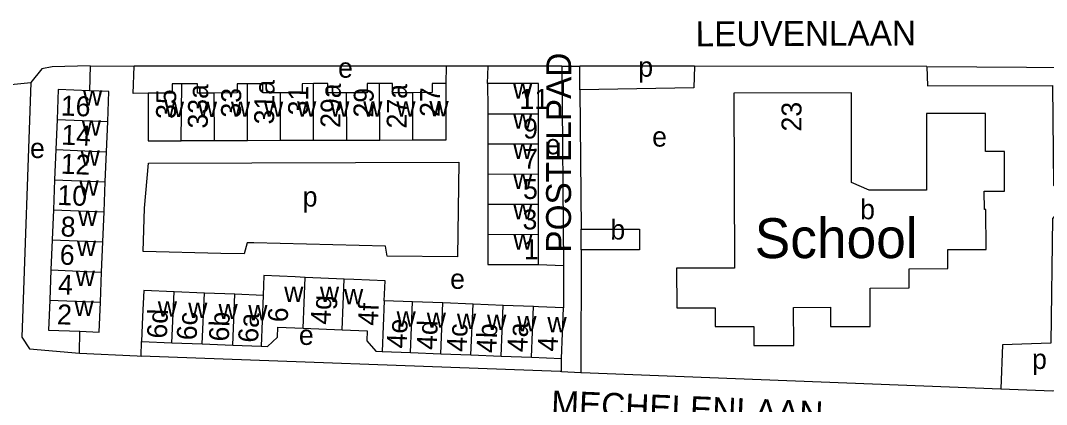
# Model space of a CAD drawing. Extents: x 159675 to 162108, y 386471 to 388472.
# Drawn here: x 161563.4 to 161769.3, y 388006.7 to 388083.8 of the extents above; entities that cross this region are included whole.
import ezdxf

# ---------------------------------------------------------------- set-up
doc = ezdxf.new("R2010")
doc.units = 0
for name, color, linetype in [('BLT_Basislijn', 7, 'Continuous'), ('BLT_Bebouwing', 7, 'Continuous'), ('BLT_Bebouwing_beschrifting', 7, 'Continuous'), ('BLT_Centroide', 7, 'Continuous'), ('BLT_Huisnummer', 7, 'Continuous'), ('BLT_Huisnummer_ tussenligend', 7, 'Continuous'), ('BLT_Onderverdeling_panden', 7, 'Continuous'), ('BLT_Straatnaam', 7, 'Continuous'), ('BLT_Vlakafsluiter', 7, 'Continuous')]:
    doc.layers.add(name, color=color, linetype=linetype)

msp = doc.modelspace()

# ---------------------------------------------------------------- linework, layer by layer
at = {"layer": 'BLT_Basislijn'}
for p, q in [((161577.36, 388074.7), (161577.17, 388069.71)), ((161577.36, 388074.7), (161586.18, 388074.63)), ((161648.79, 388074.62), (161648.71, 388071.16)), ((161657.22, 388074.65), (161648.79, 388074.62)), ((161657.11, 388071.14), (161657.22, 388074.65)), ((161672, 388074.64), (161675.65, 388074.64)), ((161675.65, 388069.89), (161675.65, 388074.64)), ((161745.24, 388074.58), (161698.62, 388074.61)), ((161675.9, 388037.75), (161675.83, 388013.15)), ((161575.19, 388017.05), (161575.28, 388021.42)), ((161587.54, 388016.44), (161587.65, 388019.39)), ((161671.94, 388013.33), (161671.95, 388015.97)), ((161671.94, 388013.33), (161675.83, 388013.15))]:
    msp.add_line(p, q, dxfattribs=at)
for points in [[(161577.36, 388074.7), (161569.69, 388074.51), (161567.62, 388074.07), (161565.45, 388071.34)], [(161588.99, 388069.22), (161585.95, 388069.14), (161586.18, 388074.63)], [(161648.79, 388074.62), (161648.61, 388074.61), (161586.18, 388074.63)], [(161672, 388074.64), (161658.64, 388074.66), (161657.22, 388074.65)], [(161672, 388074.64), (161672.32, 388034.61)], [(161698.62, 388074.61), (161675.65, 388074.64)], [(161698.62, 388074.61), (161698.49, 388070.32), (161675.65, 388069.89)], [(161745.24, 388074.58), (161745.43, 388070.72), (161770.52, 388070.76), (161770.7, 388050.73), (161771.02, 388050.42), (161775.61, 388050.42)], [(161745.24, 388074.58), (161775.28, 388074.38)], [(161565.45, 388071.34), (161563.6, 388020.23), (161565.15, 388017.93), (161575.19, 388017.05)], [(161675.65, 388069.89), (161675.88, 388041.91)], [(161603.57, 388037.07), (161587.99, 388037.46), (161588.27, 388046.15), (161589.04, 388055.2), (161651.34, 388055.39), (161651.08, 388036.38), (161636.95, 388036.48), (161636.62, 388038.49), (161610.17, 388039.16), (161608.84, 388039.16), (161608.27, 388036.95), (161603.57, 388037.07)], [(161775.41, 388044.69), (161770.98, 388044.57), (161770.51, 388044.06), (161770.14, 388019.07), (161760.43, 388018.73), (161760.11, 388009.89)], [(161667.34, 388034.82), (161672.32, 388034.61)], [(161672.32, 388034.61), (161672.33, 388026.14)], [(161575.19, 388017.05), (161586.78, 388016.47), (161587.54, 388016.44)], [(161671.94, 388013.33), (161671.64, 388013.34), (161587.54, 388016.44)], [(161675.83, 388013.15), (161675.97, 388013.14), (161760.11, 388009.89)], [(161760.11, 388009.89), (161770.57, 388009.46), (161773.22, 388009.82)]]:
    msp.add_lwpolyline(points, dxfattribs=at)
at = {"layer": 'BLT_Bebouwing'}
for p, q in [((161657.12, 388065.08), (161657.13, 388059.03)), ((161667.32, 388059.05), (161667.31, 388065.1)), ((161570.68, 388063.92), (161570.44, 388057.88)), ((161580.61, 388057.47), (161580.85, 388063.51)), ((161602.27, 388059.66), (161595.62, 388059.65)), ((161608.91, 388059.68), (161602.27, 388059.66)), ((161615.55, 388059.7), (161608.91, 388059.68)), ((161622.19, 388059.71), (161615.55, 388059.7)), ((161628.83, 388059.73), (161622.19, 388059.71)), ((161635.48, 388059.75), (161628.83, 388059.73)), ((161642.12, 388059.76), (161635.48, 388059.75)), ((161657.13, 388059.03), (161657.14, 388052.98)), ((161667.32, 388053), (161667.32, 388059.05)), ((161570.44, 388057.88), (161570.19, 388051.84)), ((161580.36, 388051.43), (161580.61, 388057.47)), ((161657.14, 388052.98), (161657.15, 388046.93)), ((161667.33, 388046.95), (161667.32, 388053)), ((161570.19, 388051.84), (161569.95, 388045.81)), ((161580.11, 388045.39), (161580.36, 388051.43)), ((161657.15, 388046.93), (161657.16, 388040.88)), ((161667.34, 388040.9), (161667.33, 388046.95)), ((161569.95, 388045.81), (161569.7, 388039.77)), ((161579.87, 388039.36), (161580.11, 388045.39)), ((161667.34, 388034.82), (161667.34, 388040.9)), ((161675.9, 388037.75), (161675.88, 388041.91)), ((161569.7, 388039.77), (161569.46, 388033.73)), ((161579.62, 388033.32), (161579.87, 388039.36)), ((161569.46, 388033.73), (161569.21, 388027.7)), ((161579.38, 388027.28), (161579.62, 388033.32)), ((161620.47, 388032.25), (161618.5, 388032.33)), ((161628.32, 388031.92), (161620.47, 388032.25)), ((161630.28, 388031.84), (161628.32, 388031.92)), ((161600.26, 388029.1), (161594.16, 388029.34)), ((161606.35, 388028.85), (161600.26, 388029.1)), ((161612.05, 388028.62), (161606.35, 388028.85)), ((161642.06, 388027.35), (161636.36, 388027.57)), ((161648.12, 388027.11), (161642.06, 388027.35)), ((161654.18, 388026.86), (161648.12, 388027.11)), ((161660.24, 388026.62), (161654.18, 388026.86)), ((161666.3, 388026.38), (161660.24, 388026.62)), ((161671.95, 388015.97), (161672.33, 388026.14)), ((161614.99, 388022.26), (161620.06, 388022.06)), ((161620.06, 388022.06), (161627.91, 388021.74)), ((161627.91, 388021.74), (161632.96, 388021.54)), ((161587.65, 388019.39), (161593.75, 388019.14)), ((161593.75, 388019.14), (161599.84, 388018.89)), ((161599.84, 388018.89), (161605.94, 388018.65)), ((161641.66, 388017.18), (161647.72, 388016.93)), ((161647.72, 388016.93), (161653.77, 388016.69)), ((161653.77, 388016.69), (161659.83, 388016.45)), ((161659.83, 388016.45), (161665.89, 388016.21)), ((161665.89, 388016.21), (161671.95, 388015.97))]:
    msp.add_line(p, q, dxfattribs=at)
for points in [[(161577.17, 388069.71), (161570.93, 388069.96), (161570.68, 388063.92)], [(161580.85, 388063.51), (161581.1, 388069.55), (161577.17, 388069.71)], [(161588.99, 388069.22), (161588.98, 388064.22), (161588.98, 388059.63), (161595.62, 388059.65)], [(161595.71, 388071.08), (161593.81, 388071.08), (161593.81, 388069.23), (161588.99, 388069.22)], [(161602.24, 388069.24), (161598.91, 388069.24), (161598.91, 388071.09), (161595.71, 388071.08)], [(161608.93, 388071.1), (161606.86, 388071.1), (161606.86, 388069.25), (161602.24, 388069.24)], [(161615.53, 388069.27), (161611.96, 388069.26), (161611.96, 388071.11), (161608.93, 388071.1)], [(161622.16, 388071.13), (161619.91, 388071.12), (161619.91, 388069.27), (161615.53, 388069.27)], [(161628.81, 388069.29), (161625.01, 388069.28), (161625.01, 388071.13), (161622.16, 388071.13)], [(161635.38, 388071.15), (161632.95, 388071.14), (161632.95, 388069.29), (161628.81, 388069.29)], [(161642.09, 388069.31), (161638.05, 388069.3), (161638.05, 388071.15), (161635.38, 388071.15)], [(161648.71, 388071.16), (161646, 388071.15), (161646.01, 388069.32), (161642.09, 388069.31)], [(161648.71, 388071.16), (161648.74, 388064.32), (161648.75, 388059.78), (161642.12, 388059.76)], [(161667.31, 388065.1), (161667.3, 388071.16), (161657.11, 388071.14)], [(161657.11, 388071.14), (161657.12, 388066.18), (161657.12, 388065.08)], [(161706.56, 388069.21), (161706.63, 388034.1), (161695.05, 388034.07), (161695.07, 388026.13), (161702.76, 388026.14), (161702.77, 388022.38), (161710.56, 388022.4), (161710.56, 388018.56), (161718.54, 388018.58), (161718.52, 388026.22), (161725.91, 388026.24), (161725.92, 388022.39), (161733.91, 388022.41), (161733.9, 388030.1), (161741.74, 388030.12), (161741.73, 388033.98), (161749.47, 388034), (161749.46, 388037.85), (161757.15, 388037.87), (161757.13, 388045.86), (161756.83, 388045.86), (161756.77, 388049.53), (161760.87, 388049.54), (161760.86, 388057.52), (161757.02, 388057.51), (161757.01, 388065.16), (161745.17, 388065.14), (161745.2, 388049.78), (161733.7, 388049.76), (161730.16, 388051.26), (161730.12, 388069.26), (161706.56, 388069.21)], [(161657.16, 388040.88), (161657.18, 388034.82), (161662.35, 388034.82), (161667.34, 388034.82)], [(161675.88, 388041.91), (161687.62, 388041.93), (161687.6, 388037.8), (161683.44, 388037.78), (161676.25, 388037.78), (161675.9, 388037.75)], [(161618.5, 388032.33), (161612.21, 388032.6), (161612.05, 388028.62)], [(161636.36, 388027.57), (161636.53, 388031.58), (161630.28, 388031.84)], [(161594.16, 388029.34), (161588.08, 388029.59), (161587.86, 388024.39), (161587.65, 388019.39)], [(161569.21, 388027.7), (161568.97, 388021.66), (161575.28, 388021.42)], [(161575.28, 388021.42), (161579.13, 388021.28), (161579.38, 388027.28)], [(161672.33, 388026.14), (161667.34, 388026.34), (161666.3, 388026.38)], [(161611.66, 388018.41), (161612.93, 388018.36), (161614.91, 388020.22), (161614.99, 388022.26)], [(161632.96, 388021.54), (161632.88, 388019.5), (161634.7, 388017.45), (161635.93, 388017.4)], [(161605.94, 388018.65), (161611.66, 388018.41)], [(161635.93, 388017.4), (161641.66, 388017.18)]]:
    msp.add_lwpolyline(points, dxfattribs=at)
at = {"layer": 'BLT_Onderverdeling_panden'}
for p, q in [((161595.62, 388059.65), (161595.71, 388071.08)), ((161602.27, 388059.66), (161602.24, 388069.24)), ((161608.91, 388059.68), (161608.93, 388071.1)), ((161615.55, 388059.7), (161615.53, 388069.27)), ((161622.19, 388059.71), (161622.16, 388071.13)), ((161628.83, 388059.73), (161628.81, 388069.29)), ((161635.48, 388059.75), (161635.38, 388071.15)), ((161642.12, 388059.76), (161642.09, 388069.31)), ((161657.12, 388065.08), (161667.31, 388065.1)), ((161570.68, 388063.92), (161580.85, 388063.51)), ((161657.13, 388059.03), (161667.32, 388059.05)), ((161570.44, 388057.88), (161580.61, 388057.47)), ((161657.14, 388052.98), (161667.32, 388053)), ((161570.19, 388051.84), (161580.36, 388051.43)), ((161657.15, 388046.93), (161667.33, 388046.95)), ((161569.95, 388045.81), (161580.11, 388045.39)), ((161657.16, 388040.88), (161667.34, 388040.9)), ((161569.7, 388039.77), (161579.87, 388039.36)), ((161569.46, 388033.73), (161579.62, 388033.32)), ((161620.06, 388022.06), (161620.47, 388032.25)), ((161627.91, 388021.74), (161628.32, 388031.92)), ((161593.75, 388019.14), (161594.16, 388029.34)), ((161599.84, 388018.89), (161600.26, 388029.1)), ((161605.94, 388018.65), (161606.35, 388028.85)), ((161612.05, 388028.62), (161611.66, 388018.41)), ((161569.21, 388027.7), (161579.38, 388027.28)), ((161636.36, 388027.57), (161635.93, 388017.4)), ((161641.66, 388017.18), (161642.06, 388027.35)), ((161647.72, 388016.93), (161648.12, 388027.11)), ((161653.77, 388016.69), (161654.18, 388026.86)), ((161659.83, 388016.45), (161660.24, 388026.62)), ((161665.89, 388016.21), (161666.3, 388026.38))]:
    msp.add_line(p, q, dxfattribs=at)
at = {"layer": 'BLT_Vlakafsluiter'}
msp.add_line((161553.73, 388070.19), (161565.45, 388071.34), dxfattribs=at)

# ---------------------------------------------------------------- texts
at = {"layer": 'BLT_Bebouwing_beschrifting'}
msp.add_text('School', height=8, dxfattribs=at).set_placement((161710.72, 388036.11))
at = {"layer": 'BLT_Centroide'}
for s, p in [('e', (161627.1, 388072.32)), ('p', (161687.36, 388072.52)), ('w', (161575.89, 388066.72)), ('w', (161662.21, 388068.12)), ('w', (161592.3, 388064.42)), ('w', (161598.94, 388064.45)), ('w', (161605.58, 388064.47)), ('w', (161612.22, 388064.47)), ('w', (161618.86, 388064.5)), ('w', (161625.5, 388064.5)), ('w', (161632.14, 388064.52)), ('w', (161638.78, 388064.53)), ('w', (161645.42, 388064.55)), ('w', (161662.22, 388062.06)), ('w', (161575.64, 388060.69)), ('e', (161690.14, 388058.49)), ('e', (161565.26, 388056.19)), ('w', (161662.23, 388056.03)), ('e', (161668.76, 388056.94)), ('w', (161575.4, 388054.66)), ('w', (161662.23, 388049.97)), ('w', (161575.16, 388048.62)), ('p', (161619.99, 388046.45)), ('w', (161662.24, 388043.91)), ('b', (161731.88, 388043.91)), ('w', (161574.91, 388042.59)), ('b', (161681.75, 388039.84)), ('w', (161662.26, 388037.84)), ('w', (161574.66, 388036.53)), ('w', (161574.42, 388030.5)), ('e', (161649.59, 388029.94)), ('w', (161616.27, 388027.33)), ('w', (161623.45, 388027.33)), ('w', (161628.27, 388026.84)), ('w', (161574.17, 388024.5)), ('w', (161590.91, 388024.36)), ('w', (161597, 388024.11)), ('w', (161603.09, 388023.86)), ('w', (161609.06, 388023.64)), ('w', (161638.83, 388022.38)), ('w', (161644.89, 388022.12)), ('w', (161650.95, 388021.91)), ('w', (161657, 388021.66)), ('w', (161663.06, 388021.41)), ('w', (161669.11, 388021.19)), ('e', (161619.23, 388018.69)), ('p', (161766.39, 388013.86))]:
    msp.add_text(s, height=4, dxfattribs=at).set_placement(p)
at = {"layer": 'BLT_Huisnummer'}
for s, rotation, p in [('31a', 89.2316, (161614.24, 388062.93)), ('35', 89.2316, (161594.54, 388064.02)), ('33a', 89.2316, (161600.92, 388062.09)), ('33', 89.2316, (161607.58, 388064.29)), ('31', 89.2316, (161621.05, 388064.74)), ('29a', 89.2316, (161627.54, 388062.23)), ('29', 89.2316, (161634.18, 388064.29)), ('27a', 89.2316, (161640.84, 388062.1)), ('27', 89.2316, (161647.5, 388064.42)), ('11', 359.9889, (161663.5, 388066.06)), ('16', 357.8476, (161571.38, 388064.75)), ('23', 89.8767, (161720.1, 388061.52)), ('10', 357.8476, (161570.7, 388046.8)), ('5', 359.9889, (161664.21, 388047.98)), ('6', 357.8476, (161571.17, 388034.82)), ('1', 359.9889, (161664.39, 388035.88)), ('4g', 87.6721, (161625.58, 388022.69)), ('2', 357.8476, (161570.63, 388022.85)), ('6', 87.6863, (161616.98, 388023.18)), ('4f', 87.5725, (161635.06, 388022.49)), ('6d', 87.6582, (161592.72, 388019.91)), ('6c', 87.6598, (161598.69, 388019.57)), ('6b', 87.6598, (161605.15, 388019.33)), ('6a', 87.6598, (161611.02, 388019.09)), ('4e', 87.7195, (161640.85, 388017.93)), ('4d', 87.7197, (161646.87, 388017.63)), ('4c', 87.7141, (161652.9, 388017.26)), ('4b', 87.72, (161658.86, 388017.01)), ('4a', 87.72, (161665.05, 388017.19)), ('4', 87.8277, (161671.16, 388017.33))]:
    msp.add_text(s, height=4, rotation=rotation, dxfattribs=at).set_placement(p)
at = {"layer": 'BLT_Huisnummer_ tussenligend'}
for s, rotation, p in [('9', 0.1127, (161664.24, 388060.12)), ('14', 357.6785, (161571.49, 388058.9)), ('12', 357.6785, (161571.37, 388053.07)), ('7', 0.1127, (161664.23, 388054.04)), ('8', 357.6785, (161571.35, 388040.49)), ('3', 0.1127, (161664.12, 388041.87)), ('4', 357.6785, (161570.82, 388028.84))]:
    msp.add_text(s, height=4, rotation=rotation, dxfattribs=at).set_placement(p)
at = {"layer": 'BLT_Straatnaam'}
for s, rotation, p in [('LEUVENLAAN', 0.2311, (161698.88, 388078.62)), ('POSTELPAD', 89.9333, (161673.84, 388037.21)), ('MECHELENLAAN', 357.6652, (161669.8, 388004.56))]:
    msp.add_text(s, height=5, rotation=rotation, dxfattribs=at).set_placement(p)

doc.saveas('drawing.dxf')
